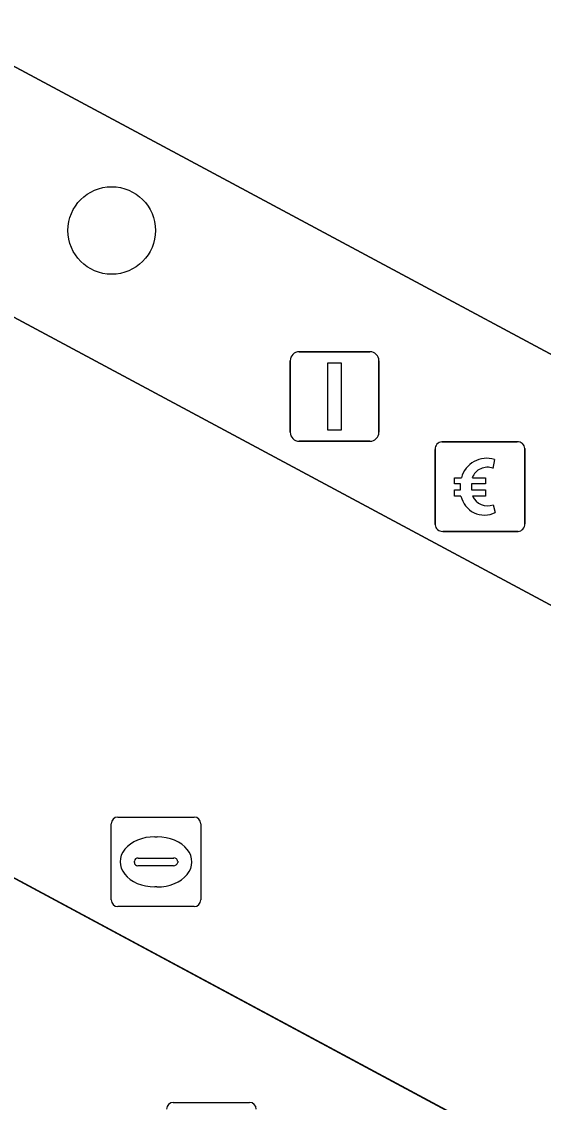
# Model space of a CAD drawing. Extents: x 159489 to 160304, y 383825 to 384531.
# Drawn here: x 159831.19 to 159837.01, y 384191.57 to 384203.65 of the extents above; entities that cross this region are included whole.
import ezdxf

# ---------------------------------------------------------------- set-up
doc = ezdxf.new("R2010")
doc.units = 0
for name, color, linetype in [('IMGEO_Betaalautomaat', 7, 'Continuous'), ('IMGEO_Boom', 7, 'Continuous'), ('IMGEO_Lichtmast', 7, 'Continuous'), ('IMGEO_Rijbaan_lokaal_gesloten', 7, 'Continuous'), ('IMGEO_Rioolput', 7, 'Continuous'), ('IMGEO_Voetgangersgebied_gesloten', 7, 'Continuous'), ('IMGEO_Voetpad_open', 7, 'Continuous')]:
    doc.layers.add(name, color=color, linetype=linetype)

msp = doc.modelspace()

# ---------------------------------------------------------------- linework, layer by layer
at = {"layer": 'IMGEO_Betaalautomaat'}
for p, q in [((159835.807, 384198.026), (159835.807, 384198.867)), ((159835.807, 384198.867), (159835.807, 384198.026)), ((159835.882, 384198.95), (159836.723, 384198.95)), ((159836.723, 384198.95), (159835.882, 384198.95)), ((159836.806, 384198.876), (159836.806, 384198.035)), ((159836.806, 384198.035), (159836.806, 384198.876)), ((159836.469, 384198.755), (159836.452, 384198.655)), ((159836.09, 384198.414), (159836.09, 384198.482)), ((159836.211, 384198.482), (159836.211, 384198.414)), ((159836.456, 384198.249), (159836.478, 384198.162)), ((159836.732, 384197.951), (159835.891, 384197.951)), ((159835.891, 384197.951), (159836.732, 384197.951))]:
    msp.add_line(p, q, dxfattribs=at)
for points in [[(159836.09, 384198.482), (159836.021, 384198.482), (159836.021, 384198.551), (159836.1, 384198.551)], [(159836.222, 384198.551), (159836.369, 384198.551), (159836.369, 384198.482), (159836.211, 384198.482)], [(159836.095, 384198.345), (159836.021, 384198.345), (159836.021, 384198.414), (159836.09, 384198.414)], [(159836.211, 384198.414), (159836.369, 384198.414), (159836.369, 384198.345), (159836.225, 384198.345)]]:
    msp.add_lwpolyline(points, dxfattribs=at)
for centre, radius, start, end in [((159835.885, 384198.873), 0.0779, 92.4484, 184.2845), ((159835.885, 384198.873), 0.0779, 92.4484, 184.2845), ((159836.729, 384198.873), 0.0779, 2.4484, 94.2845), ((159836.729, 384198.873), 0.0779, 2.4484, 94.2845), ((159836.383, 384198.475), 0.293, 73.014, 165.0139), ((159836.389, 384198.488), 0.179, 69.3236, 159.5683), ((159836.356, 384198.4), 0.267, 191.8096, 297.0389), ((159836.389, 384198.415), 0.179, 202.7625, 291.8693), ((159835.885, 384198.029), 0.0779, 182.4484, 274.2845), ((159835.885, 384198.029), 0.0779, 182.4484, 274.2845), ((159836.729, 384198.029), 0.0779, 272.4484, 4.2845), ((159836.729, 384198.029), 0.0779, 272.4484, 4.2845)]:
    msp.add_arc(centre, radius, start, end, dxfattribs=at)
at = {"layer": 'IMGEO_Boom'}
msp.add_circle((159832.195, 384201.313), 0.489, dxfattribs=at)
at = {"layer": 'IMGEO_Lichtmast'}
for p, q in [((159834.288, 384199.958), (159835.078, 384199.958)), ((159835.078, 384199.958), (159834.288, 384199.958)), ((159834.188, 384199.058), (159834.188, 384199.858)), ((159834.188, 384199.858), (159834.188, 384199.058)), ((159835.178, 384199.858), (159835.178, 384199.058)), ((159835.178, 384199.058), (159835.178, 384199.858)), ((159835.078, 384198.958), (159834.288, 384198.958)), ((159834.288, 384198.958), (159835.078, 384198.958))]:
    msp.add_line(p, q, dxfattribs=at)
msp.add_lwpolyline([(159834.608, 384199.833), (159834.758, 384199.833), (159834.758, 384199.083), (159834.608, 384199.083), (159834.608, 384199.833)], dxfattribs=at)
for centre, start, end in [((159834.288, 384199.858), 90, 180), ((159834.288, 384199.858), 90, 180), ((159835.078, 384199.858), 0, 90), ((159835.078, 384199.858), 360, 90), ((159834.288, 384199.058), 180, 270), ((159834.288, 384199.058), 180, 270), ((159835.078, 384199.058), 270, 0), ((159835.078, 384199.058), 270, 0)]:
    msp.add_arc(centre, 0.1, start, end, dxfattribs=at)
at = {"layer": 'IMGEO_Rijbaan_lokaal_gesloten'}
for points in [[(159711.716, 384258.252), (159772.562, 384225.477), (159774.367, 384224.577), (159823.064, 384198.401), (159836.881, 384190.972), (159877.443, 384169.17)], [(159888.635, 384169.463), (159880.668, 384173.736), (159870.224, 384179.343), (159869.351, 384177.716), (159864.651, 384180.238), (159854.862, 384185.494), (159850.002, 384188.102), (159850.876, 384189.729), (159846.022, 384192.335), (159845.099, 384190.617), (159840.317, 384193.232), (159841.233, 384194.906), (159830.635, 384200.595), (159829.761, 384198.968), (159810.412, 384209.355), (159811.286, 384210.982)]]:
    msp.add_lwpolyline(points, dxfattribs=at)
at = {"layer": 'IMGEO_Rioolput'}
for p, q in [((159832.264, 384194.758), (159833.116, 384194.758)), ((159832.189, 384193.832), (159832.189, 384194.684)), ((159833.19, 384194.684), (159833.19, 384193.832)), ((159832.677, 384194.538), (159832.702, 384194.538)), ((159832.448, 384194.252), (159832.448, 384194.264)), ((159832.491, 384194.301), (159832.889, 384194.301)), ((159832.932, 384194.264), (159832.932, 384194.252)), ((159832.886, 384194.215), (159832.488, 384194.215)), ((159832.7, 384193.978), (159832.675, 384193.978)), ((159833.116, 384193.758), (159832.264, 384193.758)), ((159832.883, 384191.57), (159833.735, 384191.57))]:
    msp.add_line(p, q, dxfattribs=at)
for points in [[(159832.264, 384194.758), (159833.116, 384194.758)], [(159832.189, 384193.832), (159832.189, 384194.684)], [(159833.19, 384194.684), (159833.19, 384193.832)], [(159833.116, 384193.758), (159832.264, 384193.758)], [(159832.883, 384191.57), (159833.735, 384191.57)]]:
    msp.add_lwpolyline(points, dxfattribs=at)
for centre, radius, start, end in [((159832.266, 384194.682), 0.0765, 91.552, 178.448), ((159832.266, 384194.682), 0.0765, 91.552, 178.448), ((159833.114, 384194.682), 0.0765, 1.552, 88.448), ((159833.114, 384194.682), 0.0765, 1.552, 88.448), ((159832.488, 384194.261), 0.0403, 85.8775, 175.7526), ((159832.893, 384194.263), 0.0386, 1.7309, 96.639), ((159832.485, 384194.251), 0.0366, 178.938, 274.7102), ((159832.889, 384194.258), 0.043, 264.8664, 352.4533), ((159832.266, 384193.834), 0.0765, 181.552, 268.448), ((159832.266, 384193.834), 0.0765, 181.552, 268.448), ((159833.114, 384193.834), 0.0765, 271.552, 358.448), ((159833.114, 384193.834), 0.0765, 271.552, 358.448), ((159832.885, 384191.494), 0.0765, 91.552, 178.448), ((159832.885, 384191.494), 0.0765, 91.552, 178.448), ((159833.733, 384191.494), 0.0765, 1.552, 88.448), ((159833.733, 384191.494), 0.0765, 1.552, 88.448)]:
    msp.add_arc(centre, radius, start, end, dxfattribs=at)
for centre, major_axis, ratio, start_param, end_param in [((159832.676, 384194.258), (-0.387, 0.002), 0.722429, 4.712389, 7.853982), ((159832.701, 384194.258), (-0.39, 0.002), 0.717154, 1.570796, 4.712389)]:
    msp.add_ellipse(centre, major_axis=major_axis, ratio=ratio, start_param=start_param, end_param=end_param, dxfattribs=at)
at = {"layer": 'IMGEO_Voetgangersgebied_gesloten'}
msp.add_lwpolyline([(159833.84, 384189.362), (159836.881, 384190.972), (159823.064, 384198.401), (159818.769, 384196.149)], dxfattribs=at)
at = {"layer": 'IMGEO_Voetpad_open'}
for points in [[(159890.081, 384178.186), (159789.088, 384232.417), (159786.238, 384227.228), (159886.537, 384173.398), (159887.304, 384172.975)], [(159890.081, 384178.186), (159887.304, 384172.975), (159886.537, 384173.398), (159786.238, 384227.228), (159789.088, 384232.417)]]:
    msp.add_lwpolyline(points, close=True, dxfattribs=at)
msp.add_lwpolyline([(159786.709, 384224.175), (159811.286, 384210.982), (159830.635, 384200.595), (159841.233, 384194.906), (159846.022, 384192.335), (159850.876, 384189.729), (159870.224, 384179.343), (159880.668, 384173.736), (159888.635, 384169.463), (159893.253, 384178.177), (159891.472, 384180.7), (159875.43, 384189.271), (159875.566, 384189.534), (159875.806, 384189.41), (159876.265, 384190.214), (159850.676, 384203.98), (159832.355, 384213.828), (159806.759, 384227.581)], dxfattribs=at)

doc.saveas('drawing.dxf')
